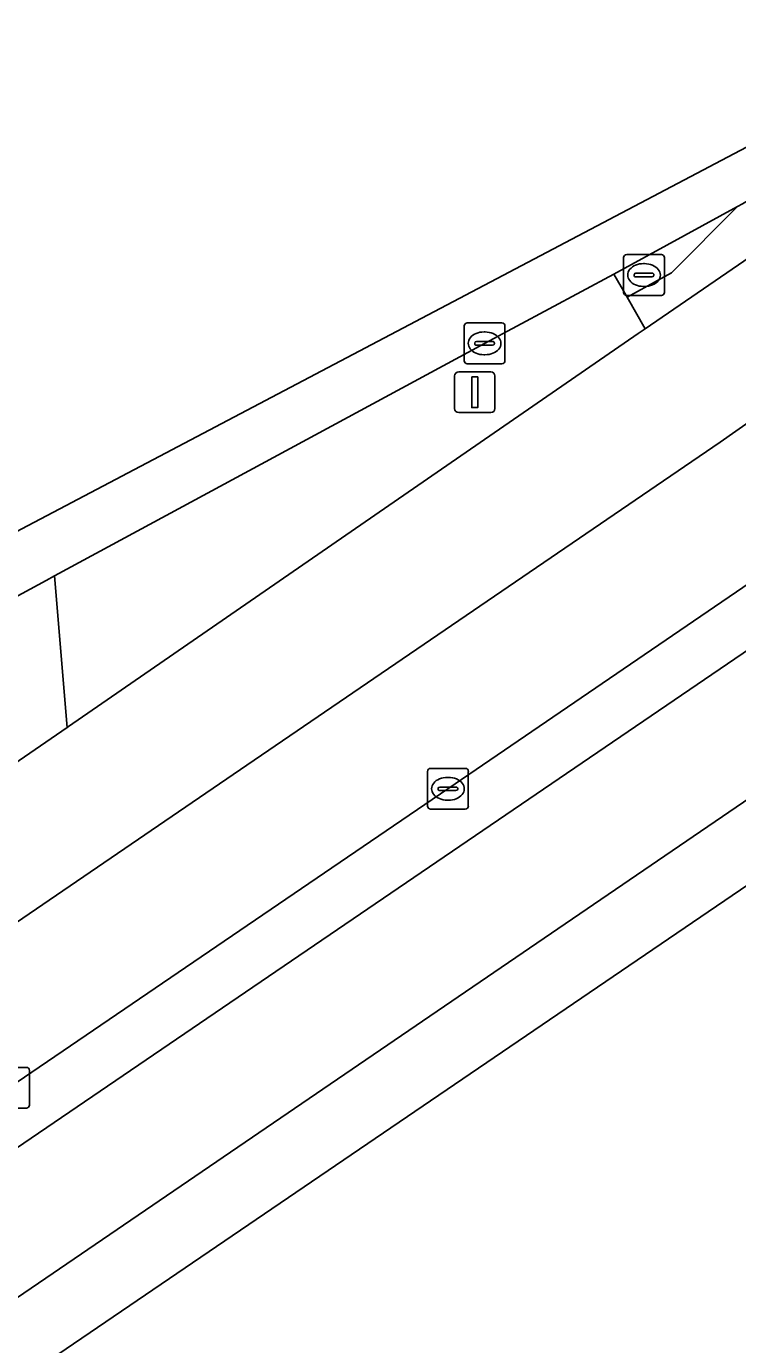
# Model space of a CAD drawing. Extents: x 157692 to 159674, y 381452 to 383291.
# Drawn here: x 157899.57 to 157917.03, y 383151.29 to 383183.63 of the extents above; entities that cross this region are included whole.
import ezdxf

# ---------------------------------------------------------------- set-up
doc = ezdxf.new("R2010")
doc.units = 0
for name, color, linetype in [('IMGEO_Berm_gesloten', 7, 'Continuous'), ('IMGEO_Berm_groen', 7, 'Continuous'), ('IMGEO_Berm_open', 7, 'Continuous'), ('IMGEO_Erf', 7, 'Continuous'), ('IMGEO_Fietspad_open', 7, 'Continuous'), ('IMGEO_Kolk', 7, 'Continuous'), ('IMGEO_Lichtmast', 7, 'Continuous'), ('IMGEO_OVBaan_gesloten', 7, 'Continuous'), ('IMGEO_Rijbaan_regionaal_gesloten', 7, 'Continuous'), ('IMGEO_Voetpad_open', 7, 'Continuous')]:
    doc.layers.add(name, color=color, linetype=linetype)

msp = doc.modelspace()

# ---------------------------------------------------------------- linework, layer by layer
at = {"layer": 'IMGEO_Berm_gesloten'}
msp.add_lwpolyline([(157917.03, 383179.204), (157915.403, 383177.581), (157914.314, 383176.981), (157914.76, 383176.206), (157919.475, 383179.439)], dxfattribs=at)
msp.add_arc((157898.815, 383211.539), 37.113, 299.3933, 302.8583, dxfattribs=at)
at = {"layer": 'IMGEO_Berm_groen'}
msp.add_lwpolyline([(157914.76, 383176.206), (157914.314, 383176.981), (157913.992, 383177.548), (157910.818, 383175.85), (157900.261, 383170.145), (157900.57, 383166.424), (157900.606, 383166.449), (157914.59, 383176.09)], close=True, dxfattribs=at)
msp.add_lwpolyline([(157868.148, 383134.571), (157871.623, 383137.076), (157875.4, 383139.766), (157888.982, 383149.073), (157918.475, 383169.138), (157918.298, 383169.449), (157919.766, 383170.483), (157919.61, 383170.702), (157919.566, 383170.643), (157918.281, 383169.711), (157917.849, 383170.332), (157909.919, 383164.924), (157899.144, 383157.59), (157888.236, 383150.083), (157875.124, 383141.177), (157852.16, 383125.389), (157836.706, 383115.213), (157819.06, 383104.781), (157816.537, 383103.523)], dxfattribs=at)
at = {"layer": 'IMGEO_Berm_open'}
msp.add_lwpolyline([(157900.57, 383166.424), (157900.261, 383170.145), (157900.059, 383170.036), (157892.252, 383165.817), (157892.321, 383160.768), (157892.374, 383160.804)], close=True, dxfattribs=at)
at = {"layer": 'IMGEO_Erf'}
msp.add_lwpolyline([(157952.216, 383131.462), (157947.27, 383128.056), (157946.918, 383128.57), (157947.573, 383129.027), (157946.611, 383130.381), (157945.965, 383129.934), (157944.522, 383132.032), (157949.46, 383135.444), (157947.916, 383137.497), (157947.577, 383137.948), (157921.269, 383119.927), (157913.595, 383131.131), (157943.757, 383151.791), (157931.742, 383168.536), (157929.669, 383167.113), (157925.334, 383164.138), (157924.585, 383163.184), (157924.027, 383163.392), (157922.349, 383166.022), (157899.959, 383150.789), (157894.981, 383147.345), (157895.066, 383147.254), (157880.392, 383137.203)], dxfattribs=at)
at = {"layer": 'IMGEO_Fietspad_open'}
msp.add_lwpolyline([(157879.23, 383138.78), (157890.766, 383146.6), (157922.064, 383167.929), (157925.087, 383169.992), (157926.246, 383170.782), (157924.545, 383173.25), (157919.995, 383170.164), (157919.766, 383170.483), (157918.298, 383169.449), (157918.475, 383169.138), (157888.982, 383149.073), (157875.4, 383139.766), (157871.623, 383137.076), (157868.148, 383134.571)], dxfattribs=at)
at = {"layer": 'IMGEO_Kolk'}
for p, q in [((157914.231, 383177.1), (157914.231, 383177.952)), ((157914.306, 383178.026), (157915.158, 383178.026)), ((157914.719, 383177.806), (157914.744, 383177.806)), ((157915.232, 383177.952), (157915.232, 383177.1)), ((157914.49, 383177.52), (157914.49, 383177.532)), ((157914.928, 383177.483), (157914.53, 383177.483)), ((157914.533, 383177.569), (157914.931, 383177.569)), ((157914.974, 383177.532), (157914.974, 383177.52)), ((157914.742, 383177.246), (157914.717, 383177.246)), ((157915.158, 383177.026), (157914.306, 383177.026)), ((157910.317, 383175.424), (157910.317, 383176.276)), ((157910.392, 383176.35), (157911.244, 383176.35)), ((157910.805, 383176.13), (157910.83, 383176.13)), ((157911.318, 383176.276), (157911.318, 383175.424)), ((157910.576, 383175.844), (157910.576, 383175.856)), ((157911.014, 383175.807), (157910.616, 383175.807)), ((157910.619, 383175.893), (157911.017, 383175.893)), ((157911.06, 383175.856), (157911.06, 383175.844)), ((157910.828, 383175.57), (157910.803, 383175.57)), ((157911.244, 383175.35), (157910.392, 383175.35)), ((157909.418, 383164.498), (157909.418, 383165.35)), ((157909.493, 383165.424), (157910.345, 383165.424)), ((157909.906, 383165.204), (157909.931, 383165.204)), ((157910.419, 383165.35), (157910.419, 383164.498)), ((157909.677, 383164.918), (157909.677, 383164.93)), ((157910.115, 383164.881), (157909.717, 383164.881)), ((157909.72, 383164.967), (157910.118, 383164.967)), ((157910.161, 383164.93), (157910.161, 383164.918)), ((157909.929, 383164.644), (157909.904, 383164.644)), ((157910.345, 383164.424), (157909.493, 383164.424)), ((157898.718, 383158.09), (157899.57, 383158.09)), ((157899.644, 383158.016), (157899.644, 383157.164)), ((157899.57, 383157.09), (157898.718, 383157.09))]:
    msp.add_line(p, q, dxfattribs=at)
for points in [[(157914.231, 383177.1), (157914.231, 383177.952)], [(157914.306, 383178.026), (157915.158, 383178.026)], [(157915.232, 383177.952), (157915.232, 383177.1)], [(157915.158, 383177.026), (157914.306, 383177.026)], [(157910.317, 383175.424), (157910.317, 383176.276)], [(157910.392, 383176.35), (157911.244, 383176.35)], [(157911.318, 383176.276), (157911.318, 383175.424)], [(157911.244, 383175.35), (157910.392, 383175.35)], [(157909.418, 383164.498), (157909.418, 383165.35)], [(157909.493, 383165.424), (157910.345, 383165.424)], [(157910.419, 383165.35), (157910.419, 383164.498)], [(157910.345, 383164.424), (157909.493, 383164.424)], [(157898.718, 383158.09), (157899.57, 383158.09)], [(157899.644, 383158.016), (157899.644, 383157.164)], [(157899.57, 383157.09), (157898.718, 383157.09)]]:
    msp.add_lwpolyline(points, dxfattribs=at)
for centre, radius, start, end in [((157914.308, 383177.95), 0.0765, 91.552, 178.448), ((157914.308, 383177.95), 0.0765, 91.552, 178.448), ((157915.156, 383177.95), 0.0765, 1.552, 88.448), ((157915.156, 383177.95), 0.0765, 1.552, 88.448), ((157914.53, 383177.529), 0.0403, 85.8775, 175.7526), ((157914.527, 383177.519), 0.0366, 178.938, 274.7102), ((157914.931, 383177.526), 0.043, 264.8664, 352.4533), ((157914.935, 383177.531), 0.0386, 1.7309, 96.639), ((157914.308, 383177.102), 0.0765, 181.552, 268.448), ((157914.308, 383177.102), 0.0765, 181.552, 268.448), ((157915.156, 383177.102), 0.0765, 271.552, 358.448), ((157915.156, 383177.102), 0.0765, 271.552, 358.448), ((157910.394, 383176.274), 0.0765, 91.552, 178.448), ((157910.394, 383176.274), 0.0765, 91.552, 178.448), ((157911.242, 383176.274), 0.0765, 1.552, 88.448), ((157911.242, 383176.274), 0.0765, 1.552, 88.448), ((157910.616, 383175.853), 0.0403, 85.8775, 175.7526), ((157910.613, 383175.843), 0.0366, 178.938, 274.7102), ((157911.017, 383175.85), 0.043, 264.8664, 352.4533), ((157911.021, 383175.855), 0.0386, 1.7309, 96.639), ((157910.394, 383175.426), 0.0765, 181.552, 268.448), ((157910.394, 383175.426), 0.0765, 181.552, 268.448), ((157911.242, 383175.426), 0.0765, 271.552, 358.448), ((157911.242, 383175.426), 0.0765, 271.552, 358.448), ((157909.495, 383165.348), 0.0765, 91.552, 178.448), ((157909.495, 383165.348), 0.0765, 91.552, 178.448), ((157910.343, 383165.348), 0.0765, 1.552, 88.448), ((157910.343, 383165.348), 0.0765, 1.552, 88.448), ((157909.717, 383164.927), 0.0403, 85.8775, 175.7526), ((157909.714, 383164.917), 0.0366, 178.938, 274.7102), ((157910.118, 383164.924), 0.043, 264.8664, 352.4533), ((157910.122, 383164.929), 0.0386, 1.7309, 96.639), ((157909.495, 383164.5), 0.0765, 181.552, 268.448), ((157909.495, 383164.5), 0.0765, 181.552, 268.448), ((157910.343, 383164.5), 0.0765, 271.552, 358.448), ((157910.343, 383164.5), 0.0765, 271.552, 358.448), ((157899.568, 383158.014), 0.0765, 1.552, 88.448), ((157899.568, 383158.014), 0.0765, 1.552, 88.448), ((157899.568, 383157.166), 0.0765, 271.552, 358.448), ((157899.568, 383157.166), 0.0765, 271.552, 358.448)]:
    msp.add_arc(centre, radius, start, end, dxfattribs=at)
for centre, major_axis, ratio, start_param, end_param in [((157914.718, 383177.526), (-0.387, 0.002), 0.722429, 4.712389, 7.853982), ((157914.743, 383177.526), (-0.39, 0.002), 0.717154, 1.570796, 4.712389), ((157910.804, 383175.85), (-0.387, 0.002), 0.722429, 4.712389, 7.853982), ((157910.829, 383175.85), (-0.39, 0.002), 0.717154, 1.570796, 4.712389), ((157909.905, 383164.924), (-0.387, 0.002), 0.722429, 4.712389, 7.853982), ((157909.93, 383164.924), (-0.39, 0.002), 0.717154, 1.570796, 4.712389)]:
    msp.add_ellipse(centre, major_axis=major_axis, ratio=ratio, start_param=start_param, end_param=end_param, dxfattribs=at)
at = {"layer": 'IMGEO_Lichtmast'}
for p, q in [((157910.182, 383175.151), (157910.972, 383175.151)), ((157910.972, 383175.151), (157910.182, 383175.151)), ((157910.082, 383174.251), (157910.082, 383175.051)), ((157910.082, 383175.051), (157910.082, 383174.251)), ((157911.072, 383175.051), (157911.072, 383174.251)), ((157911.072, 383174.251), (157911.072, 383175.051)), ((157910.972, 383174.151), (157910.182, 383174.151)), ((157910.182, 383174.151), (157910.972, 383174.151))]:
    msp.add_line(p, q, dxfattribs=at)
msp.add_lwpolyline([(157910.502, 383175.026), (157910.652, 383175.026), (157910.652, 383174.276), (157910.502, 383174.276), (157910.502, 383175.026)], dxfattribs=at)
for centre, start, end in [((157910.182, 383175.051), 90, 180), ((157910.182, 383175.051), 90, 180), ((157910.972, 383175.051), 0, 90), ((157910.972, 383175.051), 360, 90), ((157910.182, 383174.251), 180, 270), ((157910.182, 383174.251), 180, 270), ((157910.972, 383174.251), 270, 0), ((157910.972, 383174.251), 270, 0)]:
    msp.add_arc(centre, 0.1, start, end, dxfattribs=at)
at = {"layer": 'IMGEO_OVBaan_gesloten'}
for points in [[(157920.399, 383181.349), (157921.084, 383181.81), (157922.95, 383183.083), (157922.943, 383183.091), (157922.478, 383183.625), (157921.085, 383182.683), (157886.262, 383164.355), (157837.838, 383131.51), (157801.183, 383109.138)], [(157875.052, 383155.006), (157883.484, 383160.782), (157885.352, 383162.053), (157892.19, 383165.783), (157892.252, 383165.817), (157900.059, 383170.036), (157900.261, 383170.145), (157910.818, 383175.85), (157913.992, 383177.548), (157917.03, 383179.204)]]:
    msp.add_lwpolyline(points, dxfattribs=at)
msp.add_arc((157898.815, 383211.539), 37.113, 299.3933, 302.8583, dxfattribs=at)
at = {"layer": 'IMGEO_Rijbaan_regionaal_gesloten'}
for points in [[(157925.761, 383179.854), (157925.3, 383180.384), (157923.637, 383182.293), (157919.475, 383179.439), (157914.76, 383176.206), (157914.59, 383176.09), (157900.606, 383166.449), (157900.57, 383166.424), (157892.374, 383160.804), (157892.321, 383160.768), (157877.475, 383150.647), (157853.501, 383134.209), (157839.942, 383125.05), (157839.386, 383124.675)], [(157811.757, 383108.25), (157804.354, 383104.369), (157807.063, 383101.955), (157825.546, 383112.284), (157834.635, 383117.867), (157846.237, 383125.439), (157866.943, 383139.561), (157876.58, 383146.133), (157890.957, 383155.939), (157904.65, 383165.278), (157916.603, 383173.43), (157925.761, 383179.854)], [(157852.16, 383125.389), (157875.124, 383141.177), (157888.236, 383150.083), (157899.144, 383157.59), (157909.919, 383164.924), (157917.849, 383170.332), (157920.898, 383172.432), (157925.565, 383175.626), (157927.62, 383177.032), (157927.995, 383177.288), (157927.965, 383177.323), (157925.761, 383179.854), (157916.603, 383173.43), (157904.65, 383165.278), (157890.957, 383155.939), (157876.58, 383146.133), (157866.943, 383139.561), (157846.237, 383125.439), (157834.635, 383117.867), (157825.546, 383112.284), (157807.063, 383101.955), (157810.854, 383098.576), (157811.918, 383099.75)]]:
    msp.add_lwpolyline(points, dxfattribs=at)
at = {"layer": 'IMGEO_Voetpad_open'}
msp.add_lwpolyline([(157917.03, 383179.204), (157913.992, 383177.548), (157914.314, 383176.981), (157915.403, 383177.581)], close=True, dxfattribs=at)
msp.add_lwpolyline([(157899.959, 383150.789), (157922.349, 383166.022), (157924.027, 383163.392), (157924.869, 383164.583), (157927.459, 383166.378), (157925.087, 383169.992), (157922.064, 383167.929), (157890.766, 383146.6), (157879.23, 383138.78)], dxfattribs=at)

doc.saveas('drawing.dxf')
